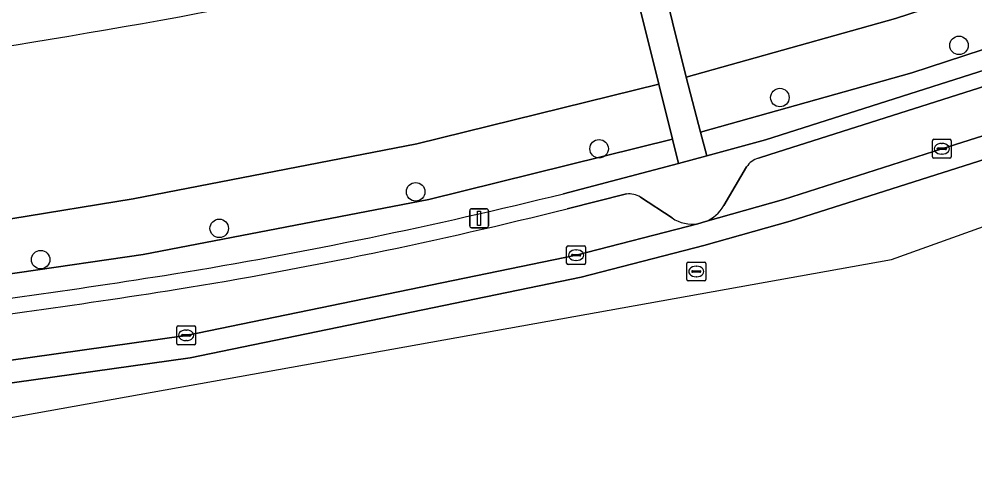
# Model space of a CAD drawing. Extents: x 158086 to 159499, y 382904 to 383981.
# Drawn here: x 159252.9 to 159303.4, y 382903.9 to 382928 of the extents above; entities that cross this region are included whole.
import ezdxf

# ---------------------------------------------------------------- set-up
doc = ezdxf.new("R2010")
doc.units = 0
for name, color, linetype in [('IMGEO_Berm_groen', 7, 'Continuous'), ('IMGEO_Boom', 7, 'Continuous'), ('IMGEO_Kolk', 7, 'Continuous'), ('IMGEO_Lichtmast', 7, 'Continuous'), ('IMGEO_Parkeervlak_open', 7, 'Continuous'), ('IMGEO_Rijbaan_lokaal_gesloten', 7, 'Continuous'), ('IMGEO_Rioolput', 7, 'Continuous'), ('IMGEO_Voetpad_open', 7, 'Continuous')]:
    doc.layers.add(name, color=color, linetype=linetype)

msp = doc.modelspace()

# ---------------------------------------------------------------- linework, layer by layer
at = {"layer": 'IMGEO_Berm_groen'}
for points in [[(159285.94, 382933.689), (159288.125, 382924.89), (159299.17, 382927.991), (159342.578, 382942.109)], [(159226.899, 382923.714), (159227.515, 382914.71), (159236.188, 382915.426), (159245.969, 382916.591), (159252.461, 382917.415), (159258.919, 382918.474), (159273.891, 382921.364), (159286.676, 382924.524), (159284.496, 382933.286)], [(159281.634, 382918.738), (159287.723, 382920.324), (159287.402, 382921.612), (159274.536, 382918.433), (159259.446, 382915.52), (159246.37, 382913.618), (159237.791, 382912.605), (159227.799, 382911.723), (159227.902, 382910.789), (159231.263, 382911.021)]]:
    msp.add_lwpolyline(points, dxfattribs=at)
for points in [[(159343.473, 382939.346), (159342.578, 382942.109), (159299.17, 382927.991), (159288.125, 382924.89), (159288.447, 382923.605), (159288.875, 382921.985), (159300.04, 382925.119)], [(159322.348, 382931.178), (159340.962, 382937.229), (159343.857, 382938.162), (159343.473, 382939.346), (159300.04, 382925.119), (159288.875, 382921.985), (159289.205, 382920.734), (159292.313, 382921.587)], [(159287.402, 382921.612), (159286.676, 382924.524), (159273.891, 382921.364), (159258.919, 382918.474), (159252.461, 382917.415), (159245.969, 382916.591), (159236.188, 382915.426), (159227.515, 382914.71), (159227.516, 382914.29), (159227.799, 382911.723), (159237.791, 382912.605), (159246.37, 382913.618), (159259.446, 382915.52), (159274.536, 382918.433)]]:
    msp.add_lwpolyline(points, close=True, dxfattribs=at)
for centre, radius, start, end in [((159204.131, 383236.801), 313.974, 279.05903, 284.83048), ((159210.155, 383190.041), 266.853, 273.59743, 279.36254), ((159218.258, 383174.328), 263.331, 279.35749, 283.92613), ((159182.037, 383415.397), 507.092, 277.13726, 278.96681)]:
    msp.add_arc(centre, radius, start, end, dxfattribs=at)
at = {"layer": 'IMGEO_Boom'}
for centre in [(159302.524, 382926.569), (159293.068, 382923.814), (159283.522, 382921.11), (159273.837, 382918.837), (159263.465, 382916.906), (159254.033, 382915.256)]:
    msp.add_circle(centre, 0.489, dxfattribs=at)
at = {"layer": 'IMGEO_Kolk'}
for p, q in [((159301.119, 382920.684), (159301.119, 382921.536)), ((159301.194, 382921.61), (159302.046, 382921.61)), ((159302.12, 382921.536), (159302.12, 382920.684)), ((159301.378, 382921.104), (159301.378, 382921.116)), ((159301.816, 382921.067), (159301.418, 382921.067)), ((159301.421, 382921.153), (159301.819, 382921.153)), ((159301.607, 382921.39), (159301.632, 382921.39)), ((159301.862, 382921.116), (159301.862, 382921.104)), ((159302.046, 382920.61), (159301.194, 382920.61)), ((159301.63, 382920.83), (159301.605, 382920.83)), ((159281.883, 382915.991), (159282.735, 382915.991)), ((159281.808, 382915.065), (159281.808, 382915.917)), ((159282.067, 382915.485), (159282.067, 382915.497)), ((159282.11, 382915.534), (159282.508, 382915.534)), ((159282.296, 382915.771), (159282.321, 382915.771)), ((159282.551, 382915.497), (159282.551, 382915.485)), ((159282.809, 382915.917), (159282.809, 382915.065)), ((159282.735, 382914.991), (159281.883, 382914.991)), ((159282.505, 382915.448), (159282.107, 382915.448)), ((159282.319, 382915.211), (159282.294, 382915.211)), ((159261.219, 382910.832), (159261.219, 382911.684)), ((159261.294, 382911.758), (159262.146, 382911.758)), ((159261.707, 382911.538), (159261.732, 382911.538)), ((159262.22, 382911.684), (159262.22, 382910.832)), ((159261.478, 382911.252), (159261.478, 382911.264)), ((159261.916, 382911.215), (159261.518, 382911.215)), ((159261.521, 382911.301), (159261.919, 382911.301)), ((159261.73, 382910.978), (159261.705, 382910.978)), ((159261.962, 382911.264), (159261.962, 382911.252)), ((159262.146, 382910.758), (159261.294, 382910.758))]:
    msp.add_line(p, q, dxfattribs=at)
for points in [[(159301.119, 382920.684), (159301.119, 382921.536)], [(159301.194, 382921.61), (159302.046, 382921.61)], [(159302.12, 382921.536), (159302.12, 382920.684)], [(159302.046, 382920.61), (159301.194, 382920.61)], [(159281.883, 382915.991), (159282.735, 382915.991)], [(159281.808, 382915.065), (159281.808, 382915.917)], [(159282.809, 382915.917), (159282.809, 382915.065)], [(159282.735, 382914.991), (159281.883, 382914.991)], [(159261.219, 382910.832), (159261.219, 382911.684)], [(159261.294, 382911.758), (159262.146, 382911.758)], [(159262.22, 382911.684), (159262.22, 382910.832)], [(159262.146, 382910.758), (159261.294, 382910.758)]]:
    msp.add_lwpolyline(points, dxfattribs=at)
for centre, radius, start, end in [((159301.196, 382921.534), 0.0765, 91.552, 178.448), ((159301.196, 382921.534), 0.0765, 91.552, 178.448), ((159302.044, 382921.534), 0.0765, 1.552, 88.448), ((159302.044, 382921.534), 0.0765, 1.552, 88.448), ((159301.418, 382921.113), 0.0403, 85.8775, 175.7526), ((159301.415, 382921.103), 0.0366, 178.938, 274.7102), ((159301.819, 382921.11), 0.043, 264.8664, 352.4533), ((159301.823, 382921.115), 0.0386, 1.7309, 96.639), ((159301.196, 382920.686), 0.0765, 181.552, 268.448), ((159301.196, 382920.686), 0.0765, 181.552, 268.448), ((159302.044, 382920.686), 0.0765, 271.552, 358.448), ((159302.044, 382920.686), 0.0765, 271.552, 358.448), ((159281.885, 382915.915), 0.0765, 91.552, 178.448), ((159281.885, 382915.915), 0.0765, 91.552, 178.448), ((159282.733, 382915.915), 0.0765, 1.552, 88.448), ((159282.733, 382915.915), 0.0765, 1.552, 88.448), ((159282.107, 382915.494), 0.0403, 85.8775, 175.7526), ((159282.104, 382915.484), 0.0366, 178.938, 274.7102), ((159282.508, 382915.491), 0.043, 264.8664, 352.4533), ((159282.512, 382915.496), 0.0386, 1.7309, 96.639), ((159281.885, 382915.067), 0.0765, 181.552, 268.448), ((159281.885, 382915.067), 0.0765, 181.552, 268.448), ((159282.733, 382915.067), 0.0765, 271.552, 358.448), ((159282.733, 382915.067), 0.0765, 271.552, 358.448), ((159261.296, 382911.682), 0.0765, 91.552, 178.448), ((159261.296, 382911.682), 0.0765, 91.552, 178.448), ((159262.144, 382911.682), 0.0765, 1.552, 88.448), ((159262.144, 382911.682), 0.0765, 1.552, 88.448), ((159261.518, 382911.261), 0.0403, 85.8775, 175.7526), ((159261.515, 382911.251), 0.0366, 178.938, 274.7102), ((159261.919, 382911.258), 0.043, 264.8664, 352.4533), ((159261.923, 382911.263), 0.0386, 1.7309, 96.639), ((159261.296, 382910.834), 0.0765, 181.552, 268.448), ((159261.296, 382910.834), 0.0765, 181.552, 268.448), ((159262.144, 382910.834), 0.0765, 271.552, 358.448), ((159262.144, 382910.834), 0.0765, 271.552, 358.448)]:
    msp.add_arc(centre, radius, start, end, dxfattribs=at)
for centre, major_axis, ratio, start_param, end_param in [((159301.606, 382921.11), (-0.387, 0.002), 0.722429, 4.712389, 7.853982), ((159301.631, 382921.11), (-0.39, 0.002), 0.717154, 1.570796, 4.712389), ((159282.295, 382915.491), (-0.387, 0.002), 0.722429, 4.712389, 7.853982), ((159282.32, 382915.491), (-0.39, 0.002), 0.717154, 1.570796, 4.712389), ((159261.706, 382911.258), (-0.387, 0.002), 0.722429, 4.712389, 7.853982), ((159261.731, 382911.258), (-0.39, 0.002), 0.717154, 1.570796, 4.712389)]:
    msp.add_ellipse(centre, major_axis=major_axis, ratio=ratio, start_param=start_param, end_param=end_param, dxfattribs=at)
at = {"layer": 'IMGEO_Lichtmast'}
for p, q in [((159276.689, 382917.038), (159276.689, 382917.838)), ((159276.689, 382917.838), (159276.689, 382917.038)), ((159276.789, 382917.938), (159277.579, 382917.938)), ((159277.579, 382917.938), (159276.789, 382917.938)), ((159277.679, 382917.838), (159277.679, 382917.038)), ((159277.679, 382917.038), (159277.679, 382917.838)), ((159277.579, 382916.938), (159276.789, 382916.938)), ((159276.789, 382916.938), (159277.579, 382916.938))]:
    msp.add_line(p, q, dxfattribs=at)
msp.add_lwpolyline([(159277.109, 382917.813), (159277.259, 382917.813), (159277.259, 382917.063), (159277.109, 382917.063), (159277.109, 382917.813)], dxfattribs=at)
for centre, start, end in [((159276.789, 382917.838), 90, 180), ((159276.789, 382917.838), 90, 180), ((159277.579, 382917.838), 0, 90), ((159277.579, 382917.838), 360, 90), ((159276.789, 382917.038), 180, 270), ((159276.789, 382917.038), 180, 270), ((159277.579, 382917.038), 270, 0), ((159277.579, 382917.038), 270, 0)]:
    msp.add_arc(centre, 0.1, start, end, dxfattribs=at)
at = {"layer": 'IMGEO_Parkeervlak_open'}
for points in [[(159341.5, 382936.533), (159322.593, 382930.387), (159292.545, 382920.802), (159291.931, 382920.613)], [(159289.135, 382917.261), (159293.264, 382918.427), (159301.621, 382921.109), (159320.094, 382926.966), (159341.953, 382934.042), (159345.499, 382935.219)], [(159291.314, 382920.151), (159290.102, 382918.113)], [(159284.972, 382918.722), (159281.828, 382917.94)], [(159287.375, 382917.458), (159285.706, 382918.557)], [(159227.425, 382907.384), (159229.404, 382907.513), (159231.383, 382907.639), (159245.347, 382908.949), (159261.72, 382911.256), (159282.31, 382915.49), (159288.738, 382917.153)]]:
    msp.add_lwpolyline(points, dxfattribs=at)
for centre, radius, start, end in [((159292.215, 382919.591), 1.061, 105.5178, 148.1328), ((159285.112, 382917.629), 1.101, 57.3625, 97.299), ((159288.441, 382919.023), 1.893, 291.4855, 331.2794), ((159220.55, 383162.785), 252.397, 279.27635, 284.05105), ((159288.44, 382919.019), 1.889, 235.6957, 279.0776), ((159175.29, 383462.964), 555.958, 277.21588, 278.89295)]:
    msp.add_arc(centre, radius, start, end, dxfattribs=at)
at = {"layer": 'IMGEO_Rijbaan_lokaal_gesloten'}
for points in [[(159482.959, 382997.671), (159482.823, 382997.529), (159482.047, 382996.614), (159481.648, 382996.23), (159480.436, 382995.194), (159479.197, 382994.301), (159479.004, 382994.163), (159476.256, 382992.87), (159476.728, 382991.767), (159450.924, 382980.675), (159438.895, 382975.083), (159424.023, 382968.422), (159418.313, 382965.948), (159400.947, 382959.092), (159380.495, 382949.322), (159350.042, 382935.493), (159345.91, 382934.105), (159342.325, 382932.901), (159320.46, 382925.824), (159293.61, 382917.278), (159289.051, 382915.994), (159282.58, 382914.322), (159261.925, 382910.075), (159245.487, 382907.757)], [(159182.177, 382904.717), (159235.574, 382903.887), (159298.955, 382915.255), (159487.584, 382982.952), (159486.093, 382987.076), (159481.745, 382985.714), (159481.616, 382985.674), (159478.778, 382984.754), (159459.079, 382978.41)], [(159245.487, 382907.757), (159261.925, 382910.075), (159282.58, 382914.322), (159289.051, 382915.994), (159293.61, 382917.278), (159320.46, 382925.824), (159342.325, 382932.901), (159345.91, 382934.105), (159345.499, 382935.219), (159341.953, 382934.042), (159320.094, 382926.966), (159301.621, 382921.109), (159293.264, 382918.427), (159289.135, 382917.261), (159288.738, 382917.153), (159282.31, 382915.49), (159261.72, 382911.256), (159245.347, 382908.949)]]:
    msp.add_lwpolyline(points, dxfattribs=at)
at = {"layer": 'IMGEO_Rioolput'}
for p, q in [((159288.154, 382914.203), (159288.154, 382915.055)), ((159288.229, 382915.129), (159289.081, 382915.129)), ((159289.155, 382915.055), (159289.155, 382914.203)), ((159288.413, 382914.623), (159288.413, 382914.635)), ((159288.851, 382914.586), (159288.453, 382914.586)), ((159288.456, 382914.672), (159288.854, 382914.672)), ((159288.642, 382914.909), (159288.667, 382914.909)), ((159288.897, 382914.635), (159288.897, 382914.623)), ((159289.081, 382914.129), (159288.229, 382914.129)), ((159288.665, 382914.349), (159288.64, 382914.349))]:
    msp.add_line(p, q, dxfattribs=at)
for points in [[(159288.154, 382914.203), (159288.154, 382915.055)], [(159288.229, 382915.129), (159289.081, 382915.129)], [(159289.155, 382915.055), (159289.155, 382914.203)], [(159289.081, 382914.129), (159288.229, 382914.129)]]:
    msp.add_lwpolyline(points, dxfattribs=at)
for centre, radius, start, end in [((159288.231, 382915.053), 0.0765, 91.552, 178.448), ((159288.231, 382915.053), 0.0765, 91.552, 178.448), ((159289.079, 382915.053), 0.0765, 1.552, 88.448), ((159289.079, 382915.053), 0.0765, 1.552, 88.448), ((159288.453, 382914.632), 0.0403, 85.8775, 175.7526), ((159288.45, 382914.622), 0.0366, 178.938, 274.7102), ((159288.854, 382914.629), 0.043, 264.8664, 352.4533), ((159288.858, 382914.634), 0.0386, 1.7309, 96.639), ((159288.231, 382914.205), 0.0765, 181.552, 268.448), ((159288.231, 382914.205), 0.0765, 181.552, 268.448), ((159289.079, 382914.205), 0.0765, 271.552, 358.448), ((159289.079, 382914.205), 0.0765, 271.552, 358.448)]:
    msp.add_arc(centre, radius, start, end, dxfattribs=at)
for centre, major_axis, ratio, start_param, end_param in [((159288.641, 382914.629), (-0.387, 0.002), 0.722429, 4.712389, 7.853982), ((159288.666, 382914.629), (-0.39, 0.002), 0.717154, 1.570796, 4.712389)]:
    msp.add_ellipse(centre, major_axis=major_axis, ratio=ratio, start_param=start_param, end_param=end_param, dxfattribs=at)
at = {"layer": 'IMGEO_Voetpad_open'}
for points in [[(159348.236, 382939.606), (159345.302, 382938.641), (159344.618, 382940.714), (159343.991, 382942.614), (159341.152, 382951.371), (159339.753, 382950.899), (159342.578, 382942.109), (159343.473, 382939.346), (159343.857, 382938.162), (159340.962, 382937.229), (159322.348, 382931.178), (159292.313, 382921.587), (159289.205, 382920.734), (159287.723, 382920.324), (159281.634, 382918.738)], [(159291.931, 382920.613), (159292.545, 382920.802), (159322.593, 382930.387), (159341.5, 382936.533)], [(159284.496, 382933.286), (159286.676, 382924.524), (159287.402, 382921.612), (159287.723, 382920.324), (159289.205, 382920.734), (159288.875, 382921.985), (159288.447, 382923.605), (159288.125, 382924.89), (159285.94, 382933.689)], [(159290.102, 382918.113), (159291.314, 382920.151)], [(159281.828, 382917.94), (159284.972, 382918.722)], [(159285.706, 382918.557), (159287.375, 382917.458)], [(159288.738, 382917.153), (159289.135, 382917.261)]]:
    msp.add_lwpolyline(points, dxfattribs=at)
for centre, radius, start, end in [((159204.131, 383236.801), 313.974, 279.05903, 284.83048), ((159210.155, 383190.041), 266.853, 273.59743, 279.36254), ((159292.215, 382919.591), 1.061, 105.5178, 148.1328), ((159218.258, 383174.328), 263.331, 279.35749, 283.92613), ((159285.112, 382917.629), 1.101, 57.3625, 97.299), ((159288.441, 382919.023), 1.893, 291.4855, 331.2794), ((159220.55, 383162.785), 252.397, 279.27635, 284.05105), ((159288.44, 382919.019), 1.889, 235.6957, 279.0776), ((159182.037, 383415.397), 507.092, 277.13726, 278.96681), ((159175.29, 383462.964), 555.958, 277.21588, 278.89295)]:
    msp.add_arc(centre, radius, start, end, dxfattribs=at)

doc.saveas('drawing.dxf')
